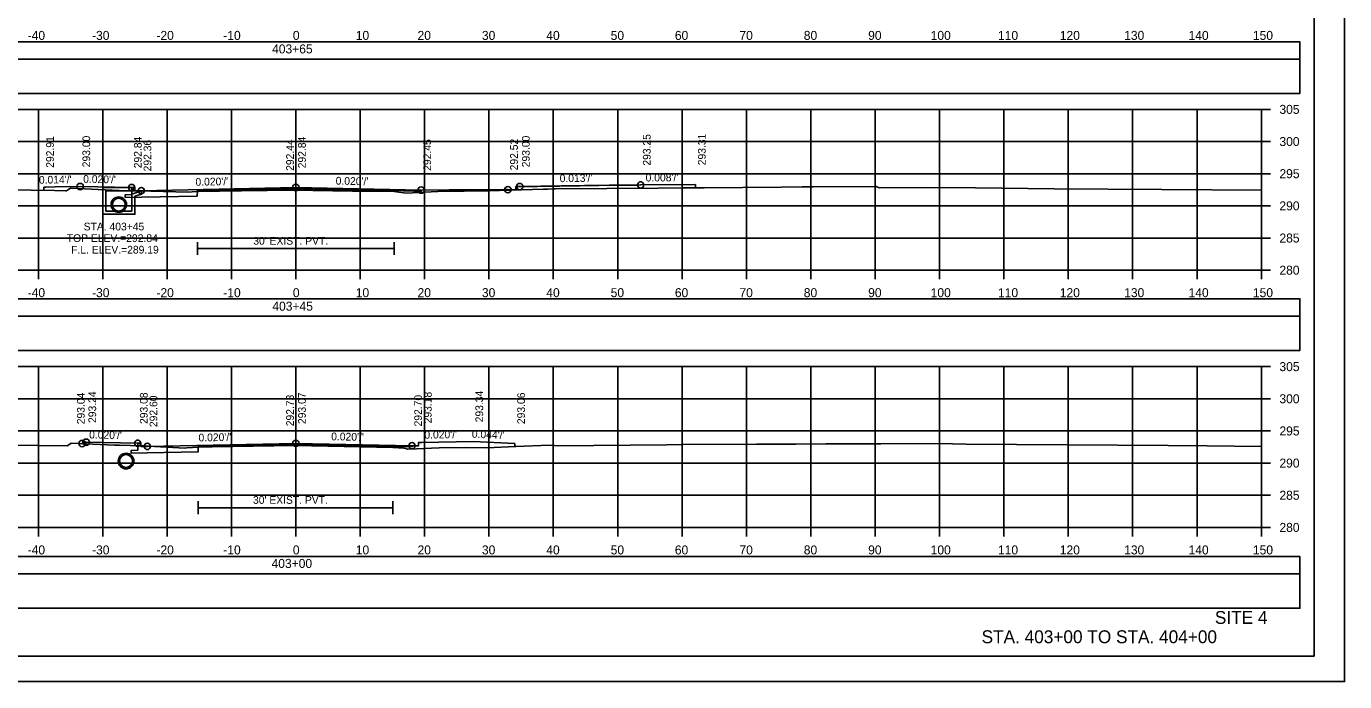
# Model space of a CAD drawing. Extents: x 1370538 to 1372872, y 376220 to 381127.
# Drawn here: x 1370666.7 to 1370871.5, y 376647.1 to 376749 of the extents above; entities that cross this region are included whole.
import ezdxf

# ---------------------------------------------------------------- set-up
doc = ezdxf.new("R2010")
doc.units = 0
for name, color, linetype in [('R_Border', 7, 'Continuous'), ('R_Border Notes', 7, 'Continuous'), ('R_Border PE', 7, 'Continuous'), ('R_Border Prem', 7, 'Continuous'), ('R_Dimension', 7, 'Continuous'), ('R_Fin Surface', 7, 'Continuous'), ('R_Grid', 7, 'Continuous'), ('R_No Plot', 7, 'Continuous'), ('R_Proposed Road', 7, 'Continuous'), ('R_Water', 7, 'Continuous'), ('R_Water Annot', 7, 'Continuous'), ('R_Xsect Elev', 7, 'Continuous'), ('R_Xsect Slope', 7, 'Continuous'), ('T_Detection Zones', 7, 'Continuous')]:
    doc.layers.add(name, color=color, linetype=linetype)

msp = doc.modelspace()

# ---------------------------------------------------------------- linework, layer by layer
at = {"layer": 'R_Border'}
for p, q in [((1370693.31, 376715.45), (1370693.31, 376713.45)), ((1370723.88, 376715.45), (1370723.88, 376713.45)), ((1370693.31, 376714.45), (1370723.88, 376714.45)), ((1370693.44, 376675.16), (1370693.44, 376673.16)), ((1370693.44, 376674.16), (1370723.66, 376674.16)), ((1370723.66, 376675.16), (1370723.66, 376673.16))]:
    msp.add_line(p, q, dxfattribs=at)
for points in [[(1370728.07, 376723.54), (1370728.07, 376723.37), (1370708.61, 376723.76), (1370693.31, 376723.45), (1370693.3, 376722.62), (1370684.61, 376722.45), (1370682.11, 376722.4), (1370682.11, 376722.81), (1370683.11, 376722.83), (1370683.11, 376723.93)], [(1370726.66, 376683.79), (1370726.66, 376683.62), (1370708.61, 376683.99), (1370693.44, 376683.68), (1370693.44, 376682.85), (1370685.54, 376682.69), (1370683.04, 376682.64), (1370683.04, 376683.06), (1370684.04, 376683.08), (1370684.04, 376684.17)]]:
    msp.add_lwpolyline(points, dxfattribs=at)
at = {"layer": 'R_Border Notes'}
for q in [(1370866.79, 376856.55), (1370550.61, 376651.09)]:
    msp.add_line((1370866.79, 376651.09), q, dxfattribs=at)
at = {"layer": 'R_Border Prem'}
for p, q in [((1370858.61, 376711.09), (1370858.61, 376736.09)), ((1370860.01, 376736.09), (1370858.61, 376736.09)), ((1370860.01, 376731.09), (1370858.61, 376731.09)), ((1370860.01, 376726.09), (1370858.61, 376726.09)), ((1370860.01, 376721.09), (1370858.61, 376721.09)), ((1370860.01, 376716.09), (1370858.61, 376716.09)), ((1370558.61, 376711.09), (1370858.61, 376711.09)), ((1370668.61, 376709.69), (1370668.61, 376711.09)), ((1370678.61, 376709.69), (1370678.61, 376711.09)), ((1370688.61, 376709.69), (1370688.61, 376711.09)), ((1370698.61, 376709.69), (1370698.61, 376711.09)), ((1370708.61, 376709.69), (1370708.61, 376711.09)), ((1370718.61, 376709.69), (1370718.61, 376711.09)), ((1370728.61, 376709.69), (1370728.61, 376711.09)), ((1370738.61, 376709.69), (1370738.61, 376711.09)), ((1370748.61, 376709.69), (1370748.61, 376711.09)), ((1370758.61, 376709.69), (1370758.61, 376711.09)), ((1370768.61, 376709.69), (1370768.61, 376711.09)), ((1370778.61, 376709.69), (1370778.61, 376711.09)), ((1370788.61, 376709.69), (1370788.61, 376711.09)), ((1370798.61, 376709.69), (1370798.61, 376711.09)), ((1370808.61, 376709.69), (1370808.61, 376711.09)), ((1370818.61, 376709.69), (1370818.61, 376711.09)), ((1370828.61, 376709.69), (1370828.61, 376711.09)), ((1370838.61, 376709.69), (1370838.61, 376711.09)), ((1370848.61, 376709.69), (1370848.61, 376711.09)), ((1370858.61, 376709.69), (1370858.61, 376711.09)), ((1370860.01, 376711.09), (1370858.61, 376711.09)), ((1370858.61, 376671.09), (1370858.61, 376696.09)), ((1370860.01, 376696.09), (1370858.61, 376696.09)), ((1370860.01, 376691.09), (1370858.61, 376691.09)), ((1370860.01, 376686.09), (1370858.61, 376686.09)), ((1370860.01, 376681.09), (1370858.61, 376681.09)), ((1370860.01, 376676.09), (1370858.61, 376676.09)), ((1370558.61, 376671.09), (1370858.61, 376671.09)), ((1370668.61, 376669.69), (1370668.61, 376671.09)), ((1370678.61, 376669.69), (1370678.61, 376671.09)), ((1370688.61, 376669.69), (1370688.61, 376671.09)), ((1370698.61, 376669.69), (1370698.61, 376671.09)), ((1370708.61, 376669.69), (1370708.61, 376671.09)), ((1370718.61, 376669.69), (1370718.61, 376671.09)), ((1370728.61, 376669.69), (1370728.61, 376671.09)), ((1370738.61, 376669.69), (1370738.61, 376671.09)), ((1370748.61, 376669.69), (1370748.61, 376671.09)), ((1370758.61, 376669.69), (1370758.61, 376671.09)), ((1370768.61, 376669.69), (1370768.61, 376671.09)), ((1370778.61, 376669.69), (1370778.61, 376671.09)), ((1370788.61, 376669.69), (1370788.61, 376671.09)), ((1370798.61, 376669.69), (1370798.61, 376671.09)), ((1370808.61, 376669.69), (1370808.61, 376671.09)), ((1370818.61, 376669.69), (1370818.61, 376671.09)), ((1370828.61, 376669.69), (1370828.61, 376671.09)), ((1370838.61, 376669.69), (1370838.61, 376671.09)), ((1370848.61, 376669.69), (1370848.61, 376671.09)), ((1370858.61, 376669.69), (1370858.61, 376671.09)), ((1370860.01, 376671.09), (1370858.61, 376671.09))]:
    msp.add_line(p, q, dxfattribs=at)
at = {"layer": 'R_Dimension'}
for points in [[(1370656.58, 376723.66), (1370671.11, 376723.46), (1370672.89, 376723.4), (1370672.97, 376723.45), (1370673.59, 376723.86), (1370681.16, 376723.46), (1370681.54, 376723.45), (1370685.18, 376723.43), (1370685.36, 376723.42), (1370686.1, 376723.39), (1370691.93, 376723.21), (1370692.49, 376723.27), (1370693.31, 376723.33), (1370700.17, 376723.42), (1370708.18, 376723.53), (1370717.39, 376723.39), (1370723.88, 376723.31), (1370724.59, 376723.21), (1370725.82, 376723.05), (1370726.76, 376723.13), (1370726.94, 376723.16), (1370727.55, 376723.18), (1370730.68, 376723.3), (1370734.78, 376723.35), (1370738.54, 376723.41), (1370747.08, 376723.68), (1370747.64, 376723.7), (1370747.72, 376723.67), (1370748.61, 376723.71), (1370748.93, 376723.72), (1370764.9, 376723.86), (1370768.73, 376723.89), (1370772.04, 376723.91), (1370784.03, 376724.01), (1370787.27, 376724.03), (1370788.12, 376724.04), (1370788.97, 376724.04), (1370798.75, 376724.09), (1370799.24, 376723.87), (1370807.27, 376723.92), (1370814.19, 376723.9), (1370826.42, 376723.75), (1370843.14, 376723.63), (1370858.61, 376723.55)], [(1370655.53, 376683.97), (1370673.09, 376683.75), (1370673.21, 376683.84), (1370673.73, 376684.2), (1370680.43, 376683.9), (1370681.21, 376683.86), (1370684.65, 376683.77), (1370684.98, 376683.75), (1370685.71, 376683.72), (1370691.38, 376683.42), (1370691.69, 376683.44), (1370693.44, 376683.55), (1370695.61, 376683.6), (1370708.39, 376683.82), (1370711.06, 376683.77), (1370723.66, 376683.52), (1370725.4, 376683.4), (1370725.71, 376683.36), (1370725.97, 376683.24), (1370727.37, 376683.31), (1370730.88, 376683.48), (1370734.97, 376683.5), (1370738.26, 376683.48), (1370742.81, 376683.65), (1370748, 376683.89), (1370748.81, 376683.84), (1370749.21, 376683.79), (1370766.24, 376683.93), (1370768.8, 376683.97), (1370780.2, 376684.03), (1370786.3, 376684.05), (1370790.92, 376684.08), (1370799.48, 376684.1), (1370808.56, 376684.12), (1370812.71, 376684.05), (1370844.11, 376683.82), (1370850.17, 376683.79), (1370858.61, 376683.65)]]:
    msp.add_lwpolyline(points, dxfattribs=at)
at = {"layer": 'R_Fin Surface'}
for p, q in [((1370669.48, 376724.01), (1370669.48, 376723.48)), ((1370770.69, 376723.9), (1370770.69, 376724.4)), ((1370742.61, 376684.15), (1370742.61, 376683.65))]:
    msp.add_line(p, q, dxfattribs=at)
for points in [[(1370669.48, 376724.01), (1370669.76, 376724.01), (1370671.23, 376724.03), (1370675.11, 376724.09), (1370683.11, 376723.93), (1370683.61, 376723.93), (1370683.61, 376723.43), (1370684.61, 376723.45), (1370708.61, 376723.93), (1370728.07, 376723.54)], [(1370728.07, 376723.54), (1370732.41, 376723.58), (1370732.42, 376723.58), (1370732.45, 376723.58), (1370732.47, 376723.58), (1370732.55, 376723.58), (1370732.66, 376723.58), (1370732.8, 376723.58), (1370732.95, 376723.58), (1370732.98, 376723.58), (1370732.99, 376723.58), (1370733.2, 376723.58), (1370733.45, 376723.58), (1370733.59, 376723.58), (1370733.67, 376723.58), (1370733.74, 376723.58), (1370734.07, 376723.59), (1370734.25, 376723.59), (1370734.44, 376723.59), (1370734.86, 376723.59), (1370734.97, 376723.59), (1370735.33, 376723.59), (1370735.76, 376723.59), (1370735.85, 376723.59), (1370736.42, 376723.59), (1370736.63, 376723.59), (1370737.05, 376723.6), (1370737.58, 376723.6), (1370737.58, 376723.6), (1370737.74, 376723.6), (1370738.5, 376723.6), (1370738.61, 376723.6), (1370739.32, 376723.6), (1370739.72, 376723.6), (1370740.22, 376723.6), (1370740.94, 376723.61), (1370741.2, 376723.61), (1370741.55, 376723.61), (1370742.38, 376723.59), (1370742.78, 376723.59), (1370742.78, 376723.67), (1370742.78, 376724.09), (1370743.17, 376724.09), (1370743.18, 376724.09), (1370743.19, 376724.09), (1370743.33, 376724.09), (1370743.39, 376724.09), (1370744.69, 376724.1), (1370744.7, 376724.1), (1370744.76, 376724.11), (1370744.79, 376724.11), (1370744.79, 376724.11), (1370744.8, 376724.11), (1370744.85, 376724.11), (1370744.85, 376724.11), (1370744.88, 376724.11), (1370744.9, 376724.11), (1370744.9, 376724.11), (1370745.47, 376724.12), (1370745.61, 376724.12), (1370745.84, 376724.12), (1370745.91, 376724.12), (1370746.07, 376724.12), (1370746.12, 376724.12), (1370746.69, 376724.13), (1370747.94, 376724.15), (1370748.45, 376724.16), (1370748.91, 376724.16), (1370749.08, 376724.17), (1370749.28, 376724.17), (1370749.48, 376724.17), (1370749.63, 376724.17), (1370749.85, 376724.18), (1370750.19, 376724.18), (1370750.25, 376724.18), (1370750.35, 376724.18), (1370750.41, 376724.18), (1370750.53, 376724.19), (1370750.82, 376724.19), (1370751.03, 376724.19), (1370751.37, 376724.2), (1370751.38, 376724.2), (1370751.45, 376724.2), (1370751.74, 376724.2), (1370751.76, 376724.2), (1370751.76, 376724.2), (1370751.77, 376724.2), (1370752.58, 376724.21), (1370752.61, 376724.21), (1370752.67, 376724.22), (1370752.77, 376724.22), (1370753.45, 376724.23), (1370753.5, 376724.23), (1370753.52, 376724.23), (1370753.55, 376724.23), (1370754.9, 376724.25), (1370755.1, 376724.25), (1370755.15, 376724.25), (1370755.19, 376724.25), (1370755.53, 376724.25), (1370755.69, 376724.26), (1370757.31, 376724.28), (1370757.38, 376724.28), (1370757.4, 376724.28), (1370761.59, 376724.33), (1370761.69, 376724.33), (1370761.71, 376724.33), (1370761.71, 376724.33), (1370761.73, 376724.33), (1370762.13, 376724.34), (1370770.69, 376724.4), (1370762.13, 376724.34), (1370762.14, 376724.34), (1370762.18, 376724.34)], [(1370675.42, 376684.13), (1370676.04, 376684.33), (1370684.04, 376684.17), (1370684.54, 376684.17), (1370684.54, 376683.67), (1370685.54, 376683.69), (1370708.61, 376684.16), (1370726.66, 376683.79)], [(1370726.66, 376683.79), (1370727.66, 376683.77), (1370727.66, 376684.27), (1370728.16, 376684.27), (1370736.16, 376684.43), (1370742.61, 376684.15)]]:
    msp.add_lwpolyline(points, dxfattribs=at)
at = {"layer": 'R_Grid'}
for p, q in [((1370558.61, 376736.09), (1370858.61, 376736.09)), ((1370668.61, 376711.09), (1370668.61, 376736.09)), ((1370678.61, 376711.09), (1370678.61, 376736.09)), ((1370688.61, 376711.09), (1370688.61, 376736.09)), ((1370698.61, 376711.09), (1370698.61, 376736.09)), ((1370708.61, 376711.09), (1370708.61, 376736.09)), ((1370718.61, 376711.09), (1370718.61, 376736.09)), ((1370728.61, 376711.09), (1370728.61, 376736.09)), ((1370738.61, 376711.09), (1370738.61, 376736.09)), ((1370748.61, 376711.09), (1370748.61, 376736.09)), ((1370758.61, 376711.09), (1370758.61, 376736.09)), ((1370768.61, 376711.09), (1370768.61, 376736.09)), ((1370778.61, 376711.09), (1370778.61, 376736.09)), ((1370788.61, 376711.09), (1370788.61, 376736.09)), ((1370798.61, 376711.09), (1370798.61, 376736.09)), ((1370808.61, 376711.09), (1370808.61, 376736.09)), ((1370818.61, 376711.09), (1370818.61, 376736.09)), ((1370828.61, 376711.09), (1370828.61, 376736.09)), ((1370838.61, 376711.09), (1370838.61, 376736.09)), ((1370848.61, 376711.09), (1370848.61, 376736.09)), ((1370858.61, 376711.09), (1370858.61, 376736.09)), ((1370558.61, 376731.09), (1370858.61, 376731.09)), ((1370558.61, 376726.09), (1370858.61, 376726.09)), ((1370558.61, 376721.09), (1370858.61, 376721.09)), ((1370558.61, 376716.09), (1370858.61, 376716.09)), ((1370558.61, 376711.09), (1370858.61, 376711.09)), ((1370558.61, 376696.09), (1370858.61, 376696.09)), ((1370668.61, 376671.09), (1370668.61, 376696.09)), ((1370678.61, 376671.09), (1370678.61, 376696.09)), ((1370688.61, 376671.09), (1370688.61, 376696.09)), ((1370698.61, 376671.09), (1370698.61, 376696.09)), ((1370708.61, 376671.09), (1370708.61, 376696.09)), ((1370718.61, 376671.09), (1370718.61, 376696.09)), ((1370728.61, 376671.09), (1370728.61, 376696.09)), ((1370738.61, 376671.09), (1370738.61, 376696.09)), ((1370748.61, 376671.09), (1370748.61, 376696.09)), ((1370758.61, 376671.09), (1370758.61, 376696.09)), ((1370768.61, 376671.09), (1370768.61, 376696.09)), ((1370778.61, 376671.09), (1370778.61, 376696.09)), ((1370788.61, 376671.09), (1370788.61, 376696.09)), ((1370798.61, 376671.09), (1370798.61, 376696.09)), ((1370808.61, 376671.09), (1370808.61, 376696.09)), ((1370818.61, 376671.09), (1370818.61, 376696.09)), ((1370828.61, 376671.09), (1370828.61, 376696.09)), ((1370838.61, 376671.09), (1370838.61, 376696.09)), ((1370848.61, 376671.09), (1370848.61, 376696.09)), ((1370858.61, 376671.09), (1370858.61, 376696.09)), ((1370558.61, 376691.09), (1370858.61, 376691.09)), ((1370558.61, 376686.09), (1370858.61, 376686.09)), ((1370558.61, 376681.09), (1370858.61, 376681.09)), ((1370558.61, 376676.09), (1370858.61, 376676.09)), ((1370558.61, 376671.09), (1370858.61, 376671.09))]:
    msp.add_line(p, q, dxfattribs=at)
at = {"layer": 'R_No Plot'}
msp.add_line((1370538.21, 376647.11), (1370871.54, 376647.11), dxfattribs=at)
for points in [[(1370538.2, 376860.44), (1370871.54, 376860.44), (1370871.54, 376647.11), (1370538.2, 376647.11)], [(1370784.53, 376856.55), (1370784.53, 376846.67), (1370820.26, 376846.67), (1370820.26, 376843.75), (1370843.46, 376843.75), (1370843.46, 376819.42), (1370866.79, 376819.42), (1370866.79, 376651.09), (1370550.61, 376651.09), (1370550.61, 376856.55)]]:
    msp.add_lwpolyline(points, close=True, dxfattribs=at)
for centre, radius in [((1370762.18, 376724.34), 0.5), ((1370675.11, 376724.09), 0.5), ((1370683.11, 376723.93), 0.5), ((1370684.61, 376723.45), 0.5), ((1370708.61, 376723.93), 0.5), ((1370728.07, 376723.54), 0.5), ((1370741.55, 376723.61), 0.5), ((1370743.39, 376724.09), 0.5), ((1370681.11, 376721.28), 1.21), ((1370681.11, 376721.28), 1.21), ((1370675.42, 376684.13), 0.5), ((1370676.04, 376684.33), 0.5), ((1370684.04, 376684.17), 0.5), ((1370685.54, 376683.69), 0.5), ((1370708.61, 376684.16), 0.5), ((1370726.66, 376683.79), 0.5), ((1370682.24, 376681.41), 1.21)]:
    msp.add_circle(centre, radius, dxfattribs=at)
at = {"layer": 'R_Water'}
for p, q in [((1370678.61, 376723.93), (1370683.36, 376723.93)), ((1370678.61, 376722.43), (1370678.61, 376723.93)), ((1370679.11, 376722.43), (1370679.11, 376723.43)), ((1370679.11, 376723.43), (1370683.11, 376723.43)), ((1370683.44, 376723.76), (1370683.11, 376723.43)), ((1370684.61, 376723.45), (1370683.11, 376722.93)), ((1370683.11, 376722.43), (1370683.11, 376722.93)), ((1370683.44, 376723.76), (1370683.36, 376723.93)), ((1370684.61, 376722.92), (1370683.61, 376722.57)), ((1370683.61, 376722.43), (1370683.61, 376722.57))]:
    msp.add_line(p, q, dxfattribs=at)
for points in [[(1370684.61, 376722.92), (1370684.61, 376723.45)], [(1370683.61, 376722.43), (1370683.61, 376719.78), (1370681.11, 376719.78), (1370678.61, 376719.78), (1370678.61, 376722.43)], [(1370683.11, 376722.43), (1370683.11, 376720.28), (1370681.11, 376720.28), (1370679.11, 376720.28), (1370679.11, 376722.43)]]:
    msp.add_lwpolyline(points, dxfattribs=at)
for centre in [(1370681.11, 376721.28), (1370681.11, 376721.28), (1370682.24, 376681.41)]:
    msp.add_circle(centre, 1, dxfattribs=at)
at = {"layer": 'R_Xsect Elev'}
for p, q in [((1370708.61, 376723.53), (1370708.61, 376733.53)), ((1370708.61, 376683.82), (1370708.61, 376693.82))]:
    msp.add_line(p, q, dxfattribs=at)
at = {"layer": 'T_Detection Zones'}
for points in [[(1370552.62, 376743.88), (1370864.59, 376743.88), (1370864.59, 376746.59), (1370552.62, 376746.59)], [(1370552.62, 376738.56), (1370864.59, 376738.56), (1370864.59, 376743.88), (1370552.62, 376743.88)], [(1370552.62, 376703.94), (1370864.59, 376703.94), (1370864.59, 376706.65), (1370552.62, 376706.65)], [(1370552.62, 376698.62), (1370864.59, 376698.62), (1370864.59, 376703.94), (1370552.62, 376703.94)], [(1370552.62, 376663.85), (1370864.59, 376663.85), (1370864.59, 376666.56), (1370552.62, 376666.56)], [(1370552.62, 376658.53), (1370864.59, 376658.53), (1370864.59, 376663.85), (1370552.62, 376663.85)]]:
    msp.add_lwpolyline(points, close=True, dxfattribs=at)

# ---------------------------------------------------------------- texts
at = {"layer": 'R_Border PE'}
for s, p in [('-40', (1370666.95, 376746.89)), ('-30', (1370676.95, 376746.89)), ('-20', (1370686.95, 376746.89)), ('-10', (1370697.34, 376746.89)), ('0', (1370708.15, 376746.89)), ('10', (1370717.92, 376746.89)), ('20', (1370727.52, 376746.89)), ('30', (1370737.52, 376746.89)), ('40', (1370747.52, 376746.89)), ('50', (1370757.52, 376746.89)), ('60', (1370767.49, 376746.89)), ('70', (1370777.52, 376746.89)), ('80', (1370787.52, 376746.89)), ('90', (1370797.52, 376746.89)), ('100', (1370807.23, 376746.89)), ('110', (1370817.69, 376746.89)), ('120', (1370827.29, 376746.89)), ('130', (1370837.29, 376746.89)), ('140', (1370847.29, 376746.89)), ('150', (1370857.29, 376746.89)), ('403+65', (1370704.92, 376744.79)), ('305', (1370861.41, 376735.39)), ('300', (1370861.41, 376730.39)), ('295', (1370861.41, 376725.39)), ('290', (1370861.41, 376720.39)), ('285', (1370861.41, 376715.39)), ('280', (1370861.41, 376710.39)), ('-40', (1370666.95, 376706.89)), ('-30', (1370676.95, 376706.89)), ('-20', (1370686.95, 376706.89)), ('-10', (1370697.34, 376706.89)), ('0', (1370708.15, 376706.89)), ('10', (1370717.92, 376706.89)), ('20', (1370727.52, 376706.89)), ('30', (1370737.52, 376706.89)), ('40', (1370747.52, 376706.89)), ('50', (1370757.52, 376706.89)), ('60', (1370767.49, 376706.89)), ('70', (1370777.52, 376706.89)), ('80', (1370787.52, 376706.89)), ('90', (1370797.52, 376706.89)), ('100', (1370807.23, 376706.89)), ('110', (1370817.69, 376706.89)), ('120', (1370827.29, 376706.89)), ('130', (1370837.29, 376706.89)), ('140', (1370847.29, 376706.89)), ('150', (1370857.29, 376706.89)), ('403+45', (1370704.96, 376704.79)), ('305', (1370861.41, 376695.39)), ('300', (1370861.41, 376690.39)), ('295', (1370861.41, 376685.39)), ('290', (1370861.41, 376680.39)), ('285', (1370861.41, 376675.39)), ('280', (1370861.41, 376670.39)), ('-40', (1370666.95, 376666.89)), ('-30', (1370676.95, 376666.89)), ('-20', (1370686.95, 376666.89)), ('-10', (1370697.34, 376666.89)), ('0', (1370708.15, 376666.89)), ('10', (1370717.92, 376666.89)), ('20', (1370727.52, 376666.89)), ('30', (1370737.52, 376666.89)), ('40', (1370747.52, 376666.89)), ('50', (1370757.52, 376666.89)), ('60', (1370767.49, 376666.89)), ('70', (1370777.52, 376666.89)), ('80', (1370787.52, 376666.89)), ('90', (1370797.52, 376666.89)), ('100', (1370807.23, 376666.89)), ('110', (1370817.69, 376666.89)), ('120', (1370827.29, 376666.89)), ('130', (1370837.29, 376666.89)), ('140', (1370847.29, 376666.89)), ('150', (1370857.29, 376666.89)), ('403+00', (1370704.84, 376664.79))]:
    msp.add_text(s, height=1.4, dxfattribs=at).set_placement(p)
at = {"layer": 'R_Proposed Road'}
for s, p in [('SITE 4', (1370851.38, 376656.09)), ('STA. 403+00 TO STA. 404+00', (1370815.14, 376653.09))]:
    msp.add_text(s, height=2, dxfattribs=at).set_placement(p)
at = {"layer": 'R_Water'}
for p in [(1370702, 376715.05), (1370701.96, 376674.76)]:
    msp.add_text("30' EXIST. PVT.", height=1.2, dxfattribs=at).set_placement(p)
at = {"layer": 'R_Water Annot'}
for s, p in [('TOP ELEV.=292.84', (1370673.03, 376715.47)), ('STA. 403+45', (1370675.65, 376717.27)), ('F.L. ELEV.=289.19', (1370673.71, 376713.67))]:
    msp.add_text(s, height=1.2, dxfattribs=at).set_placement(p)
at = {"layer": 'R_Xsect Elev'}
for s, rotation, p in [('292.91', 90, (1370671.03, 376727.01)), ('293.00', 90, (1370676.66, 376727.09)), ('292.84', 90, (1370684.66, 376726.93)), ('292.36', 90, (1370686.16, 376726.45)), ('292.44', 90, (1370708.31, 376726.53)), ('292.84', 90, (1370710.16, 376726.93)), ('292.45', 90, (1370729.62, 376726.54)), ('292.52', 90, (1370743.1, 376726.61)), ('293.00', 90, (1370744.94, 376727.09)), ('293.25', 90, (1370763.73, 376727.34)), ('293.31', 90, (1370772.28, 376727.4)), ("0.014'/'", 0.8195, (1370668.7, 376724.53)), ("0.008'/'", 0.4514, (1370762.95, 376724.87)), ('293.24', 90, (1370677.59, 376687.33)), ('293.18', 90, (1370729.71, 376687.27)), ('293.34', 90, (1370737.71, 376687.43)), ('293.04', 90, (1370675.81, 376687.13)), ('293.08', 90, (1370685.59, 376687.17)), ('292.60', 90, (1370687.09, 376686.69)), ('292.73', 90, (1370708.31, 376686.82)), ('293.07', 90, (1370710.16, 376687.16)), ('292.70', 90, (1370728.21, 376686.79)), ('293.06', 90, (1370744.21, 376687.15))]:
    msp.add_text(s, height=1.2, rotation=rotation, dxfattribs=at).set_placement(p)
at = {"layer": 'R_Xsect Slope'}
for s, rotation, p in [("0.020'/'", 358.8542, (1370675.56, 376724.68)), ("0.020'/'", 1.1458, (1370693.03, 376724.21)), ("0.020'/'", 358.8542, (1370714.79, 376724.4)), ("0.013'/'", 0.7675, (1370749.6, 376724.77)), ("0.020'/'", 358.8542, (1370676.49, 376684.93)), ("0.020'/'", 1.1458, (1370728.59, 376684.88)), ("0.044'/'", 357.4886, (1370735.93, 376685.05)), ("0.020'/'", 1.1458, (1370693.5, 376684.45)), ("0.020'/'", 358.8542, (1370714.09, 376684.65))]:
    msp.add_text(s, height=1.2, rotation=rotation, dxfattribs=at).set_placement(p)

doc.saveas('drawing.dxf')
